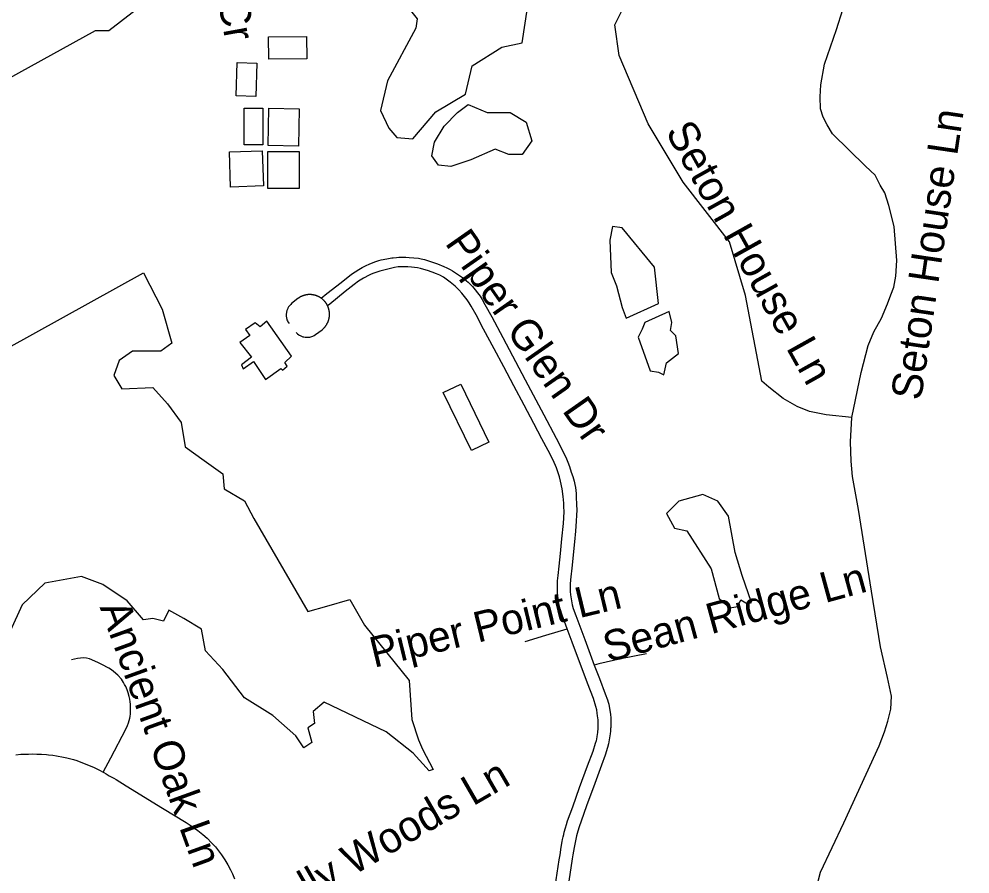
# Model space of a CAD drawing. Extents: x 1383679 to 1536984, y 460658 to 651027.
# Drawn here: x 1457404 to 1460362, y 485006 to 487665 of the extents above; entities that cross this region are included whole.
import ezdxf

# ---------------------------------------------------------------- set-up
doc = ezdxf.new("R2010")
doc.units = 0
for name, color, linetype in [('Exist Cultural Warehouse Building Footprint', 7, 'Continuous'), ('Exist Hydrographic Creek Single Shore', 7, 'Continuous'), ('Exist Hydrographic Misc Water Feature', 7, 'Continuous'), ('Exist Road Non-System Type 51', 7, 'Continuous'), ('Exist Road Non-System Type 51 Label', 7, 'Continuous')]:
    doc.layers.add(name, color=color, linetype=linetype)

msp = doc.modelspace()

# ---------------------------------------------------------------- linework, layer by layer
at = {"layer": 'Exist Cultural Warehouse Building Footprint'}
for points in [[(1458179.9, 487609.1), (1458298.3, 487610.8), (1458299.3, 487541.3), (1458180.9, 487539.6), (1458179.9, 487609.1)], [(1458082.7, 487529.7), (1458143.9, 487527.8), (1458140.7, 487423.8), (1458079.5, 487425.8), (1458082.7, 487529.7)], [(1458104.9, 487387.4), (1458162.9, 487387.4), (1458162.9, 487273.3), (1458104.9, 487273.3), (1458104.9, 487387.4)], [(1458181.6, 487387.4), (1458275.8, 487385.7), (1458273.7, 487270), (1458179.5, 487271.7), (1458181.6, 487387.4)], [(1458058.8, 487251.8), (1458161, 487255.1), (1458164.6, 487145.9), (1458062.4, 487142.5), (1458058.8, 487251.8)], [(1458178.2, 487253.4), (1458275.4, 487253.4), (1458275.4, 487137.6), (1458178.2, 487137.6), (1458178.2, 487253.4)], [(1458174.8, 486725.7), (1458154.3, 486707.5), (1458139, 486720.7), (1458108.3, 486699.2), (1458121.9, 486681), (1458091.2, 486659.5), (1458127, 486613.2), (1458096.4, 486590), (1458101.5, 486576.8), (1458133.9, 486600), (1458171.4, 486543.7), (1458219.1, 486578.4), (1458224.3, 486573.5), (1458237.9, 486585.1), (1458231.1, 486596.6), (1458251.5, 486616.5), (1458174.8, 486725.7)], [(1458723.9, 486503.2), (1458778.1, 486529.4), (1458865.5, 486349.3), (1458811.3, 486323), (1458723.9, 486503.2)]]:
    msp.add_lwpolyline(points, dxfattribs=at)
at = {"layer": 'Exist Hydrographic Creek Single Shore'}
for points in [[(1457683.3, 487628.7), (1457996.4, 487871.6), (1458516.4, 488337.4), (1458638, 488358.4), (1458851.8, 488467.5), (1459338.3, 488446.5), (1460088.6, 488383.4), (1460427.3, 488287), (1460685, 488112.2), (1461200, 488080.5), (1461620.2, 488184.5), (1462005.6, 488464.9), (1462209.3, 488585.9), (1463468.3, 488613.1)], [(1457164.2, 487366), (1457642.3, 487629.6), (1457683.3, 487628.7)]]:
    msp.add_lwpolyline(points, dxfattribs=at)
at = {"layer": 'Exist Hydrographic Misc Water Feature'}
for points in [[(1458499.6, 487951.3), (1458461.9, 487842.2), (1458545.7, 487787.6), (1458642.2, 487665.9), (1458638, 487636.5), (1458549.9, 487472.9), (1458529, 487380.5), (1458554.1, 487326), (1458579.3, 487296.6), (1458629.6, 487292.4), (1458700.9, 487376.3), (1458793.1, 487430.9), (1458814.1, 487519), (1458906.4, 487577.8), (1458969.3, 487590.4), (1458986, 487699.5), (1458960.9, 487741.5), (1458969.3, 487867.4), (1458918.9, 487989.1), (1458835.1, 488022.6), (1458747, 487980.7), (1458658.9, 487963.9), (1458591.9, 487976.5)], [(1458801.6, 487399.1), (1458860.3, 487373.9), (1458931.6, 487373.9), (1458981.9, 487344.6), (1458998.7, 487285.8), (1458969.3, 487243.8), (1458927.4, 487243.8), (1458885.5, 487260.6), (1458810, 487227.1), (1458747.1, 487206.1), (1458709.4, 487210.3), (1458688.4, 487239.6), (1458696.8, 487281.6), (1458726.1, 487332), (1458768.1, 487373.9)], [(1459392.8, 486780.4), (1459380.2, 486893.7), (1459279.6, 487015.4), (1459250.2, 487019.6), (1459241.8, 486977.7), (1459246, 486876.9), (1459262.8, 486835), (1459279.6, 486767.8), (1459292.2, 486734.2)], [(1459426.3, 486755.2), (1459350.9, 486721.7), (1459342.5, 486700.7), (1459329.9, 486675.5), (1459367.6, 486570.6), (1459392.8, 486566.4), (1459409.6, 486558), (1459418, 486595.8), (1459455.7, 486625.1), (1459447.3, 486679.7), (1459430.5, 486696.5), (1459434.7, 486721.7)], [(1459682.2, 485850.5), (1459652.9, 485934.5), (1459631.9, 486005.8), (1459610.9, 486119.1), (1459577.4, 486165.3), (1459531.3, 486186.3), (1459455.8, 486165.3), (1459418, 486127.5), (1459443.2, 486081.4), (1459480.9, 486073), (1459556.4, 485955.5), (1459581.6, 485863.1), (1459615.1, 485833.8), (1459640.3, 485837.9), (1459648.7, 485858.9), (1459669.6, 485846.3)]]:
    msp.add_lwpolyline(points, close=True, dxfattribs=at)
msp.add_lwpolyline([(1457283.8, 486594.4), (1457791.2, 486875.6), (1457849.9, 486762.3), (1457879.2, 486657.4), (1457845.7, 486632.2), (1457757.6, 486632.2), (1457715.7, 486602.8), (1457698.9, 486556.7), (1457724.1, 486514.7), (1457820.5, 486518.9), (1457866.6, 486468.5), (1457908.6, 486409.8), (1457921.2, 486334.2), (1457979.9, 486292.3), (1458038.6, 486250.3), (1458042.8, 486204.1), (1458105.7, 486166.4), (1458135, 486111.8), (1458302.8, 485822.2), (1458361.5, 485839), (1458432.8, 485860), (1458478.9, 485780.3), (1458617.3, 485608.2), (1458625.7, 485486.5), (1458646.6, 485423.6), (1458659.2, 485394.2), (1458692.7, 485331.2), (1458680.2, 485327), (1458629.8, 485381.6), (1458546, 485448.7), (1458353.1, 485541.1), (1458319.5, 485511.7), (1458323.7, 485473.9), (1458302.8, 485461.3), (1458315.3, 485415.2), (1458290.2, 485398.4), (1458265, 485436.1), (1458193.7, 485499.1), (1458105.7, 485553.7), (1458038.6, 485641.8), (1457984.1, 485700.5), (1457971.5, 485767.7), (1457917, 485801.3), (1457870.8, 485826.4), (1457854.1, 485792.9), (1457820.5, 485801.3), (1457791.2, 485797.1), (1457740.8, 485855.8), (1457665.4, 485906.2), (1457598.3, 485931.4), (1457485.1, 485910.4), (1457413.8, 485843.2), (1457338.3, 485679.6)], dxfattribs=at)
at = {"layer": 'Exist Road Non-System Type 51'}
for points in [[(1459993.9, 486425.6), (1459914.4, 486433.9), (1459862.8, 486444.3), (1459824.1, 486460), (1459781.1, 486485), (1459736, 486520.4), (1459714.5, 486539.2), (1459664.1, 486804.9), (1459614.3, 486972.4), (1459469.5, 487158), (1459361, 487339.1), (1459270.5, 487551.9), (1459256.9, 487647), (1459297.6, 487728.4), (1459338.3, 487769.2)], [(1459993.9, 486425.6), (1460022.9, 486565.3), (1460045.4, 486649.7), (1460062.6, 486692.4), (1460086.3, 486735.2), (1460105.6, 486778.9), (1460115.3, 486807.1), (1460124.9, 486831.1), (1460131.4, 486865.4), (1460134.6, 486914.4), (1460126, 487019.7), (1460109.3, 487085.4), (1460096.5, 487123.9), (1460082.5, 487147.9), (1460066.4, 487179.2), (1460036.3, 487207.3), (1459934.2, 487307.4), (1459917.6, 487335.5), (1459904.7, 487359.5), (1459897.2, 487385.6), (1459896.1, 487423.1), (1459898.2, 487460.6), (1459909, 487524.2), (1459946.1, 487632.6), (1459966.5, 487694.1)], [(1458343.8, 486797), (1458362.1, 486811), (1458406.3, 486845.9), (1458438.2, 486871.2), (1458460.8, 486886.1), (1458471.7, 486892.3), (1458483.5, 486898.4), (1458493, 486902.9), (1458510.6, 486909.7), (1458523.3, 486914), (1458530.7, 486916.4), (1458548.4, 486919.4), (1458564.1, 486921.8), (1458567.8, 486922.3), (1458578.1, 486923.7), (1458585.5, 486924), (1458593.7, 486924.2), (1458607.1, 486923.9), (1458617.3, 486923.7), (1458632.4, 486922.5), (1458646.7, 486920.8), (1458655.5, 486919.1), (1458665.5, 486917), (1458684.4, 486911.2), (1458705.7, 486903.5), (1458725.2, 486895.6), (1458735.3, 486891.1), (1458744.8, 486886.5), (1458752.2, 486882), (1458765, 486874), (1458783.5, 486861), (1458796.2, 486850.6), (1458801.5, 486846.3), (1458806.5, 486841.7), (1458810.2, 486837.7), (1458814.8, 486833), (1458823.1, 486822.8), (1458830.4, 486813.9), (1458838.1, 486803), (1458844.6, 486792.7), (1458853.5, 486777.3), (1458874.6, 486738.4), (1458908.5, 486674.9), (1458978.4, 486543.3), (1459036.4, 486433.9), (1459074.9, 486361.7), (1459101.6, 486308.7), (1459106.6, 486297.2), (1459110.7, 486286.5), (1459115.9, 486273), (1459122, 486256.1), (1459126.7, 486242.8), (1459130.8, 486227.8), (1459133.2, 486217.6), (1459134.6, 486208.1), (1459136.6, 486189.3), (1459137.5, 486177.7), (1459138.6, 486155), (1459138.7, 486137.8), (1459138.4, 486122.4), (1459137.5, 486103.9), (1459134.8, 486072.6), (1459131.5, 486038.9), (1459129.6, 486019.5), (1459124.3, 485966.5), (1459119.3, 485921.3), (1459118.3, 485907.1), (1459118.1, 485900), (1459118.2, 485893.6), (1459118.6, 485884.6), (1459119.7, 485874.1), (1459122.2, 485855.9), (1459124.8, 485843.4), (1459128, 485832.3), (1459135.7, 485810.1), (1459164, 485735.3), (1459193.5, 485656)], [(1459109, 485768.2), (1459093, 485810.7), (1459087, 485831.1), (1459083.6, 485847.5), (1459081, 485861.9), (1459079.6, 485872.2), (1459079, 485880.4), (1459078.9, 485904.7), (1459079.5, 485917.5), (1459080.7, 485934.3), (1459083.8, 485963.9), (1459088.4, 486003.2), (1459092.4, 486048.5), (1459097.4, 486096.7), (1459099.4, 486132.9), (1459099.1, 486148.6), (1459098.8, 486159.8), (1459096.8, 486179.9), (1459093.4, 486204.4), (1459088.4, 486227.6), (1459085, 486241.5), (1459079.2, 486259.7), (1459075.4, 486269), (1459065.1, 486293.3), (1459050.4, 486323.4), (1459030.5, 486359.9), (1459005.3, 486407.6), (1458974.9, 486463.7), (1458943.7, 486524.4), (1458912.3, 486583.4), (1458882.2, 486638.9), (1458849.2, 486700.3), (1458825.6, 486745.5), (1458810.6, 486772.5), (1458804.2, 486782.4), (1458797.9, 486792), (1458781.7, 486812.3), (1458772.6, 486822.4), (1458766.9, 486828.3), (1458760.6, 486834), (1458745.1, 486846.8), (1458728.8, 486859.1), (1458724.1, 486862.2), (1458712.8, 486868), (1458702.4, 486872.2), (1458689.7, 486877.4), (1458674.7, 486882.6), (1458663.2, 486886.1), (1458653.3, 486888.7), (1458643.3, 486890.7), (1458624.9, 486893.3), (1458613.8, 486894.2), (1458604.7, 486894.6), (1458592.5, 486894.5), (1458583.5, 486893.8), (1458572.3, 486892), (1458567.8, 486891.1), (1458559.6, 486889.6), (1458526.7, 486881.1), (1458508.1, 486874.8), (1458499.3, 486871.3), (1458493.6, 486868.5), (1458475.9, 486858.9), (1458460.6, 486849.4), (1458446.4, 486838.9), (1458418.5, 486817.4), (1458395.3, 486798.1), (1458370.9, 486778.5), (1458364.1, 486772.9)], [(1458343.8, 486797), (1458343.1, 486797.5), (1458342.2, 486798.1), (1458341.3, 486798.6), (1458340.4, 486799.2), (1458339.5, 486799.8), (1458338.5, 486800.3), (1458337.6, 486800.8), (1458336.6, 486801.3), (1458335.7, 486801.8), (1458334.7, 486802.2), (1458333.8, 486802.7), (1458332.8, 486803.1), (1458331.8, 486803.5), (1458330.8, 486803.9), (1458329.8, 486804.3), (1458328.8, 486804.7), (1458327.8, 486805), (1458326.8, 486805.3), (1458325.7, 486805.7), (1458324.7, 486805.9), (1458323.7, 486806.2), (1458322.6, 486806.5), (1458321.6, 486806.7), (1458320.5, 486806.9), (1458319.5, 486807.1), (1458318.4, 486807.3), (1458317.4, 486807.5), (1458316.3, 486807.6), (1458315.2, 486807.7), (1458314.2, 486807.9), (1458313.1, 486807.9), (1458312, 486808), (1458311, 486808.1), (1458309.9, 486808.1), (1458308.8, 486808.1), (1458307.8, 486808.1), (1458306.7, 486808.1), (1458305.6, 486808.1), (1458304.6, 486808), (1458303.5, 486807.9), (1458302.4, 486807.8), (1458301.4, 486807.7), (1458300.3, 486807.6), (1458299.2, 486807.4), (1458298.2, 486807.2), (1458297.1, 486807.1), (1458296.1, 486806.8), (1458295, 486806.6), (1458294, 486806.4), (1458293, 486806.1), (1458291.9, 486805.8), (1458290.9, 486805.5), (1458289.9, 486805.2), (1458288.9, 486804.9), (1458287.8, 486804.5), (1458286.8, 486804.2), (1458285.8, 486803.8), (1458284.8, 486803.4), (1458283.9, 486803), (1458282.9, 486802.5), (1458281.9, 486802.1), (1458281, 486801.6), (1458280, 486801.1), (1458279.1, 486800.6), (1458278.1, 486800.1), (1458277.2, 486799.5), (1458276.3, 486799), (1458275.4, 486798.4), (1458274.5, 486797.8), (1458273.6, 486797.2), (1458272.7, 486796.6), (1458271.9, 486796), (1458251.9, 486780.1), (1458249.3, 486777.6), (1458247.4, 486775.6), (1458244.8, 486772.5), (1458243.9, 486771.1), (1458242.8, 486769.5), (1458240.9, 486766.2), (1458240, 486764.5), (1458239, 486762.3), (1458238.5, 486760.9), (1458237.7, 486758.9), (1458237.4, 486757.6), (1458237.1, 486756.5), (1458236.6, 486754.6), (1458236.2, 486752.4), (1458235.8, 486749.9), (1458235.6, 486747.9), (1458235.5, 486746.1), (1458235.5, 486744), (1458235.5, 486742.1), (1458235.7, 486739.9), (1458236, 486737.4), (1458236.5, 486735.1), (1458237.1, 486732.5), (1458237.8, 486729.9), (1458239.3, 486726.3), (1458240.7, 486723.2)], [(1458364.1, 486772.9), (1458363.8, 486773.4), (1458363.4, 486774.4), (1458362.9, 486775.3), (1458362.4, 486776.3), (1458361.8, 486777.2), (1458361.3, 486778.1), (1458360.7, 486779.1), (1458360.2, 486780), (1458359.6, 486780.9), (1458359, 486781.7), (1458358.3, 486782.6), (1458357.7, 486783.5), (1458357.1, 486784.3), (1458356.4, 486785.2), (1458355.7, 486786), (1458355, 486786.8), (1458354.3, 486787.6), (1458353.6, 486788.4), (1458352.9, 486789.2), (1458352.1, 486790), (1458351.4, 486790.7), (1458350.6, 486791.5), (1458349.8, 486792.2), (1458349, 486792.9), (1458348.2, 486793.6), (1458347.4, 486794.3), (1458346.5, 486794.9), (1458345.7, 486795.6), (1458344.8, 486796.2), (1458344, 486796.9), (1458343.8, 486797)], [(1458266.2, 486689.9), (1458268.3, 486687.6), (1458270.3, 486685.9), (1458275, 486682.5), (1458275.5, 486682.1), (1458278.8, 486680.3), (1458282.4, 486678.7), (1458286.7, 486677.1), (1458290.2, 486676.3), (1458294.1, 486675.6), (1458298.9, 486675.2), (1458301.8, 486675.3), (1458305.1, 486675.5), (1458308.6, 486676.1), (1458312.4, 486676.9), (1458318, 486678.7), (1458322.8, 486681.1), (1458326.7, 486683.4), (1458347.2, 486698.9), (1458348, 486699.6), (1458348.8, 486700.3), (1458349.6, 486701), (1458350.4, 486701.7), (1458351.2, 486702.4), (1458351.9, 486703.2), (1458352.7, 486704), (1458353.4, 486704.7), (1458354.2, 486705.5), (1458354.9, 486706.3), (1458355.6, 486707.1), (1458356.2, 486708), (1458356.9, 486708.8), (1458357.6, 486709.6), (1458358.2, 486710.5), (1458358.8, 486711.4), (1458359.4, 486712.3), (1458360, 486713.2), (1458360.6, 486714.1), (1458361.2, 486715), (1458361.7, 486715.9), (1458362.2, 486716.8), (1458362.7, 486717.8), (1458363.2, 486718.7), (1458363.7, 486719.7), (1458364.2, 486720.6), (1458364.6, 486721.6), (1458365.1, 486722.6), (1458365.5, 486723.6), (1458365.9, 486724.6), (1458366.2, 486725.6), (1458366.6, 486726.6), (1458366.9, 486727.6), (1458367.3, 486728.6), (1458367.6, 486729.6), (1458367.8, 486730.7), (1458368.1, 486731.7), (1458368.4, 486732.7), (1458368.6, 486733.8), (1458368.8, 486734.8), (1458369, 486735.9), (1458369.2, 486736.9), (1458369.4, 486738), (1458369.5, 486739.1), (1458369.6, 486740.1), (1458369.7, 486741.2), (1458369.8, 486742.3), (1458369.9, 486743.3), (1458369.9, 486744.4), (1458370, 486745.5), (1458370, 486746.5), (1458370, 486747.6), (1458369.9, 486748.7), (1458369.9, 486749.7), (1458369.8, 486750.8), (1458369.7, 486751.9), (1458369.6, 486752.9), (1458369.5, 486754), (1458369.4, 486755.1), (1458369.2, 486756.1), (1458369.1, 486757.2), (1458368.9, 486758.2), (1458368.7, 486759.3), (1458368.4, 486760.3), (1458368.2, 486761.4), (1458367.9, 486762.4), (1458367.6, 486763.4), (1458367.3, 486764.5), (1458367, 486765.5), (1458366.7, 486766.5), (1458366.3, 486767.5), (1458365.9, 486768.5), (1458365.6, 486769.5), (1458365.1, 486770.5), (1458364.7, 486771.5), (1458364.3, 486772.5), (1458364.1, 486772.9)], [(1458240.7, 486723.2), (1458241.6, 486721.9), (1458244.6, 486717.6)], [(1459883.7, 484960.1), (1459896.6, 485012.2), (1459969.2, 485165.4), (1460079.3, 485405.2), (1460095.9, 485447.9), (1460106.7, 485481.2), (1460115.3, 485518.8), (1460117.4, 485559.4), (1460105.6, 485617.8), (1460083, 485712.6), (1460055.6, 485885.7), (1460015.3, 486140), (1459996.5, 486242.1), (1459992.2, 486290.1), (1459990.1, 486350.5), (1459993.9, 486425.6)], [(1458978.6, 485729.1), (1459043.2, 485749.1), (1459109, 485768.2)], [(1459071.5, 484967.4), (1459084.7, 485050.9), (1459087.1, 485066), (1459090.9, 485090.2), (1459094, 485107.6), (1459095, 485113.8), (1459096.6, 485121.5), (1459098.2, 485129.4), (1459099.8, 485136.8), (1459103.4, 485150.4), (1459106.5, 485160.2), (1459109.9, 485171.3), (1459126.3, 485215.4), (1459147, 485274.8), (1459172.5, 485342.9), (1459189.4, 485388.3), (1459197.4, 485412.8), (1459199.9, 485421.8), (1459200.8, 485425.7), (1459202.5, 485434.4), (1459204.2, 485446.6), (1459205.1, 485460.3), (1459205.3, 485475.5), (1459205, 485486), (1459203.9, 485498.1), (1459202.8, 485506.2), (1459201, 485516.5), (1459198.6, 485526.9), (1459190.5, 485552), (1459172.8, 485599.7), (1459145.9, 485668.9), (1459126, 485723.7), (1459124.7, 485726.8), (1459109, 485768.2)], [(1457665.9, 485323.2), (1457689.6, 485367.3), (1457701.4, 485389.2), (1457725.6, 485435.1), (1457735.1, 485454.3), (1457741.6, 485467.9), (1457745, 485476.6), (1457747.3, 485483.8), (1457748.9, 485490.9), (1457749.9, 485495.9), (1457750.7, 485503.9), (1457751.1, 485511.1), (1457751.4, 485524.7), (1457751.2, 485534), (1457750.3, 485542), (1457749.1, 485549.9), (1457747.3, 485558.5), (1457744.3, 485569.5), (1457740.8, 485578.5), (1457736.2, 485588.9), (1457733, 485595.7), (1457729.6, 485601.7), (1457722.8, 485611.8), (1457712.1, 485624.6), (1457698.6, 485636.3), (1457691.9, 485641.2), (1457683.6, 485646.4), (1457662.4, 485658.1), (1457649.6, 485664), (1457623.3, 485674.9), (1457613.9, 485677.3), (1457605.1, 485678.2), (1457586.4, 485676.7), (1457567.5, 485672.2)], [(1459356.1, 485690.5), (1459276.3, 485675.6), (1459208, 485660), (1459193.5, 485656)], [(1459193.5, 485656), (1459209.2, 485613.8), (1459227.2, 485566.9), (1459234.3, 485547.4), (1459236.5, 485541), (1459238.4, 485534.4), (1459239.9, 485527.4), (1459242.7, 485510), (1459243.7, 485502.3), (1459244.5, 485492.4), (1459244.7, 485483), (1459244.7, 485474.9), (1459244.5, 485462), (1459244.3, 485458.3), (1459243.6, 485450.8), (1459242.7, 485441.7), (1459240.1, 485423.7), (1459237.6, 485410.8), (1459235, 485400.2), (1459227.5, 485375.4), (1459215.8, 485344.4), (1459194.9, 485287.8), (1459169.2, 485218.6), (1459152.3, 485171.1), (1459146, 485152.7), (1459141.9, 485139.7), (1459138, 485125.5), (1459134.5, 485109.2), (1459130.7, 485089.1), (1459126.9, 485066), (1459124.9, 485053.3), (1459114.4, 484984.1)], [(1457394.1, 485376.6), (1457410.3, 485378.5), (1457433.8, 485379.4), (1457447.6, 485379.8), (1457459.5, 485379.4), (1457474.6, 485378.7), (1457489.5, 485377.8), (1457495.7, 485377.1), (1457509.7, 485375.4), (1457521.3, 485373.4), (1457542.9, 485369.3), (1457553.1, 485367.4), (1457574.1, 485362.2), (1457584, 485358.9), (1457597.1, 485353.8), (1457610, 485348.9), (1457637.9, 485337.3), (1457654.9, 485328.8), (1457665.9, 485323.2)], [(1457665.9, 485323.2), (1457667.8, 485322.2), (1457675.5, 485318), (1457685.3, 485312.1), (1457699.4, 485303.9), (1457706.1, 485299.8), (1457737.3, 485280.1), (1457851.1, 485210.7), (1457923.8, 485166.5), (1457937, 485158), (1457960.5, 485141.7), (1457976.1, 485128.8), (1457989.3, 485117.5), (1458003.4, 485103), (1458015, 485090.7), (1458024.9, 485078.8), (1458034.4, 485066), (1458044.2, 485050.2), (1458053.5, 485034.7), (1458062, 485019.2), (1458068, 485006.6), (1458074.4, 484991.4)]]:
    msp.add_lwpolyline(points, dxfattribs=at)

# ---------------------------------------------------------------- texts
at = {"layer": 'Exist Road Non-System Type 51 Label'}
for s, rotation, p in [('Pembry Links Cr', 280.2832, (1457878.9, 488515.6)), ('Seton House Ln', 81.6076, (1460209.3, 486476.3)), ('Seton House Ln', 299.1883, (1459413, 487314.7)), ('Piper Glen Dr', 304.9832, (1458726.9, 486968.1)), ('Sean Ridge Ln', 15.2829, (1459236, 485664.1)), ('Piper Point Ln', 13.5882, (1458508.4, 485647.3)), ('Ancient Oak Ln', 289.8676, (1457654.7, 485836.3)), ('Kelly Woods Ln', 30.0691, (1458174.6, 484844.8))]:
    msp.add_text(s, height=95, rotation=rotation, dxfattribs=at).set_placement(p)

doc.saveas('drawing.dxf')
